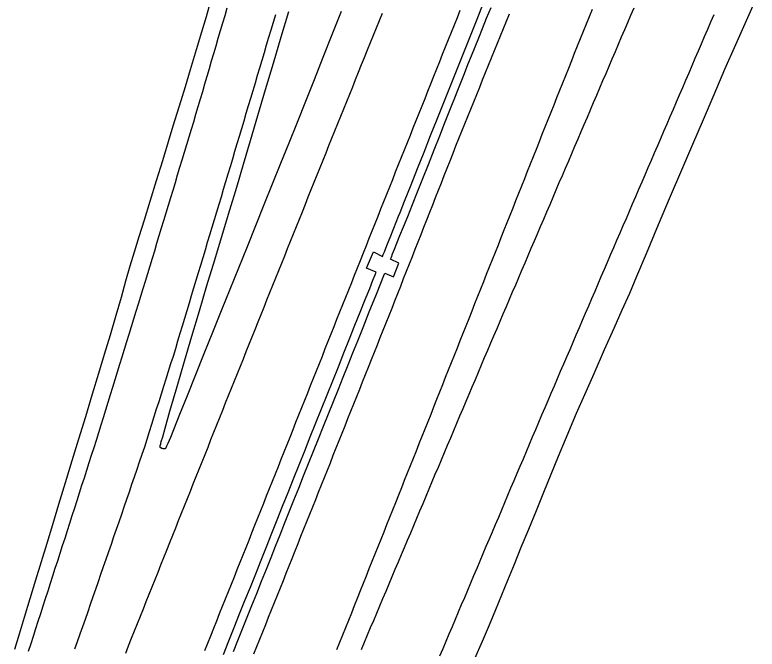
# Model space of a CAD drawing. Extents: x 1948091 to 1975253, y 787267 to 823306.
# Drawn here: x 1968108.9 to 1968343.1, y 795863.4 to 796063.5 of the extents above; entities that cross this region are included whole.
import ezdxf

# ---------------------------------------------------------------- set-up
doc = ezdxf.new("R2010")
doc.units = 0
doc.layers.add('RD_EX_Pavement_Markings', color=7, linetype='Continuous')
doc.layers.add('RD_EX_Road', color=7, linetype='Continuous')

msp = doc.modelspace()

# ---------------------------------------------------------------- linework, layer by layer
at = {"layer": 'RD_EX_Pavement_Markings'}
for points in [[(1968175.8, 796065.65), (1968175.09, 796063.25), (1968174.39, 796060.85), (1968173.68, 796058.46), (1968172.98, 796056.06), (1968172.27, 796053.66), (1968171.57, 796051.26), (1968170.87, 796048.86), (1968170.16, 796046.46), (1968169.46, 796044.06), (1968168.75, 796041.67), (1968168.05, 796039.27), (1968167.34, 796036.87), (1968166.64, 796034.47), (1968165.93, 796032.07), (1968165.21, 796029.68), (1968164.49, 796027.29), (1968163.76, 796024.89), (1968163.04, 796022.5), (1968162.31, 796020.11), (1968161.59, 796017.72), (1968160.86, 796015.32), (1968160.14, 796012.93), (1968159.41, 796010.54), (1968158.69, 796008.15), (1968157.96, 796005.75), (1968157.24, 796003.36), (1968156.51, 796000.97), (1968155.79, 795998.58), (1968155.06, 795996.19), (1968154.34, 795993.79), (1968153.61, 795991.4), (1968152.89, 795989.01), (1968152.16, 795986.62), (1968151.44, 795984.22), (1968150.71, 795981.83), (1968149.97, 795979.44), (1968149.24, 795977.05), (1968148.51, 795974.66), (1968147.77, 795972.27), (1968147.04, 795969.89), (1968146.31, 795967.5), (1968145.57, 795965.11), (1968144.84, 795962.72), (1968144.1, 795960.33), (1968143.37, 795957.94), (1968142.64, 795955.55), (1968141.9, 795953.16), (1968141.17, 795950.77), (1968140.44, 795948.38), (1968139.7, 795945.99), (1968138.97, 795943.6), (1968138.23, 795941.21), (1968137.5, 795938.82), (1968136.77, 795936.43), (1968136.03, 795934.05), (1968135.28, 795931.66), (1968134.52, 795929.28), (1968133.75, 795926.9), (1968132.99, 795924.52), (1968132.23, 795922.14), (1968131.47, 795919.76), (1968130.7, 795917.38), (1968129.94, 795915), (1968129.18, 795912.62), (1968128.42, 795910.24), (1968127.65, 795907.86), (1968126.89, 795905.48), (1968126.13, 795903.1), (1968125.36, 795900.72), (1968124.6, 795898.34), (1968123.83, 795895.96), (1968123.07, 795893.58), (1968122.3, 795891.2), (1968121.53, 795888.83), (1968120.77, 795886.45), (1968120, 795884.07), (1968119.23, 795881.69), (1968118.47, 795879.31), (1968117.7, 795876.93), (1968116.93, 795874.55), (1968116.17, 795872.17), (1968115.4, 795869.79), (1968114.63, 795867.42), (1968113.87, 795865.04), (1968113.1, 795862.66)], [(1968249.34, 796064.91), (1968248.41, 796062.59), (1968247.48, 796060.26), (1968246.56, 796057.94), (1968245.63, 796055.62), (1968244.7, 796053.3), (1968243.77, 796050.98), (1968242.85, 796048.66), (1968241.92, 796046.33), (1968240.99, 796044.01), (1968240.07, 796041.69), (1968239.14, 796039.37), (1968238.21, 796037.05), (1968237.29, 796034.73), (1968236.36, 796032.4), (1968235.43, 796030.08), (1968234.5, 796027.76), (1968233.58, 796025.44), (1968232.65, 796023.12), (1968231.72, 796020.8), (1968230.8, 796018.47), (1968229.87, 796016.15), (1968228.94, 796013.83), (1968228.02, 796011.51), (1968227.09, 796009.19), (1968226.16, 796006.87), (1968225.24, 796004.54), (1968224.31, 796002.22), (1968223.39, 795999.9), (1968222.46, 795997.58), (1968221.54, 795995.25), (1968220.61, 795992.93), (1968219.69, 795990.61), (1968218.76, 795988.29), (1968217.84, 795985.96), (1968216.91, 795983.64), (1968215.99, 795981.32), (1968215.06, 795979), (1968214.13, 795976.68), (1968213.21, 795974.35), (1968212.28, 795972.03), (1968211.36, 795969.71), (1968210.43, 795967.39), (1968209.51, 795965.06), (1968208.58, 795962.74), (1968207.66, 795960.42), (1968206.73, 795958.1), (1968205.81, 795955.77), (1968204.88, 795953.45), (1968203.96, 795951.13), (1968203.03, 795948.81), (1968202.11, 795946.49), (1968201.18, 795944.16), (1968200.26, 795941.84), (1968199.33, 795939.52), (1968198.41, 795937.2), (1968197.48, 795934.87), (1968196.55, 795932.55), (1968195.63, 795930.23), (1968194.7, 795927.91), (1968193.78, 795925.59), (1968192.85, 795923.26), (1968191.93, 795920.94), (1968191, 795918.62), (1968190.08, 795916.3), (1968189.15, 795913.97), (1968188.23, 795911.65), (1968187.3, 795909.33), (1968186.38, 795907.01), (1968185.45, 795904.69), (1968184.53, 795902.37), (1968183.6, 795900.04), (1968182.67, 795897.72), (1968181.74, 795895.4), (1968180.81, 795893.08), (1968179.89, 795890.76), (1968178.96, 795888.44), (1968178.03, 795886.12), (1968177.1, 795883.8), (1968176.17, 795881.48), (1968175.24, 795879.16), (1968174.32, 795876.84), (1968173.39, 795874.52), (1968172.46, 795872.2), (1968171.53, 795869.88), (1968170.6, 795867.55), (1968169.67, 795865.23), (1968168.75, 795862.91)], [(1968210.53, 795863.3), (1968211.46, 795865.62), (1968212.38, 795867.94), (1968213.31, 795870.26), (1968214.24, 795872.58), (1968215.17, 795874.9), (1968216.1, 795877.22), (1968217.03, 795879.54), (1968217.95, 795881.86), (1968218.88, 795884.19), (1968219.81, 795886.51), (1968220.74, 795888.83), (1968221.67, 795891.15), (1968222.59, 795893.47), (1968223.52, 795895.79), (1968224.45, 795898.11), (1968225.38, 795900.43), (1968226.31, 795902.75), (1968227.23, 795905.07), (1968228.16, 795907.4), (1968229.09, 795909.72), (1968230.02, 795912.04), (1968230.95, 795914.36), (1968231.87, 795916.68), (1968232.8, 795919), (1968233.73, 795921.32), (1968234.66, 795923.64), (1968235.59, 795925.96), (1968236.51, 795928.28), (1968237.44, 795930.61), (1968238.37, 795932.93), (1968239.29, 795935.25), (1968240.21, 795937.57), (1968241.14, 795939.9), (1968242.06, 795942.22), (1968242.99, 795944.54), (1968243.91, 795946.86), (1968244.83, 795949.19), (1968245.76, 795951.51), (1968246.68, 795953.83), (1968247.61, 795956.15), (1968248.53, 795958.48), (1968249.45, 795960.8), (1968250.38, 795963.12), (1968251.3, 795965.44), (1968252.23, 795967.77), (1968253.15, 795970.09), (1968254.08, 795972.41), (1968255, 795974.74), (1968255.92, 795977.06), (1968256.85, 795979.38), (1968257.77, 795981.7), (1968258.7, 795984.03), (1968259.62, 795986.35), (1968260.54, 795988.67), (1968261.47, 795990.99), (1968262.39, 795993.32), (1968263.32, 795995.64), (1968264.24, 795997.96), (1968265.16, 796000.29), (1968266.09, 796002.61), (1968267.01, 796004.93), (1968267.94, 796007.25), (1968268.86, 796009.58), (1968269.79, 796011.9), (1968270.71, 796014.22), (1968271.63, 796016.55), (1968272.56, 796018.87), (1968273.48, 796021.19), (1968274.41, 796023.51), (1968275.33, 796025.84), (1968276.25, 796028.16), (1968277.18, 796030.48), (1968278.1, 796032.81), (1968279.03, 796035.13), (1968279.95, 796037.45), (1968280.88, 796039.77), (1968281.8, 796042.1), (1968282.73, 796044.42), (1968283.66, 796046.74), (1968284.6, 796049.06), (1968285.53, 796051.38), (1968286.46, 796053.7), (1968287.39, 796056.01), (1968288.32, 796058.33), (1968289.26, 796060.65), (1968290.19, 796062.97), (1968291.12, 796065.29)], [(1968218.23, 795863.29), (1968219.21, 795865.6), (1968220.18, 795867.9), (1968221.15, 795870.2), (1968222.12, 795872.5), (1968223.1, 795874.81), (1968224.07, 795877.11), (1968225.04, 795879.41), (1968226.01, 795881.72), (1968226.99, 795884.02), (1968227.96, 795886.32), (1968228.93, 795888.62), (1968229.9, 795890.93), (1968230.88, 795893.23), (1968231.85, 795895.53), (1968232.82, 795897.83), (1968233.79, 795900.14), (1968234.76, 795902.44), (1968235.74, 795904.74), (1968236.71, 795907.05), (1968237.68, 795909.35), (1968238.65, 795911.65), (1968239.63, 795913.95), (1968240.6, 795916.26), (1968241.57, 795918.56), (1968242.54, 795920.86), (1968243.52, 795923.17), (1968244.49, 795925.47), (1968245.46, 795927.77), (1968246.43, 795930.07), (1968247.41, 795932.38), (1968248.38, 795934.68), (1968249.35, 795936.98), (1968250.32, 795939.28), (1968251.3, 795941.59), (1968252.27, 795943.89), (1968253.24, 795946.19), (1968254.21, 795948.5), (1968255.19, 795950.8), (1968256.16, 795953.1), (1968257.13, 795955.4), (1968258.11, 795957.71), (1968259.09, 795960), (1968260.07, 795962.3), (1968261.05, 795964.6), (1968262.04, 795966.9), (1968263.02, 795969.2), (1968264, 795971.5), (1968264.98, 795973.8), (1968265.97, 795976.09), (1968266.95, 795978.39), (1968267.93, 795980.69), (1968268.91, 795982.99), (1968269.9, 795985.29), (1968270.88, 795987.59), (1968271.86, 795989.89), (1968272.84, 795992.19), (1968273.83, 795994.48), (1968274.81, 795996.78), (1968275.79, 795999.08), (1968276.77, 796001.38), (1968277.76, 796003.68), (1968278.74, 796005.98), (1968279.72, 796008.28), (1968280.7, 796010.57), (1968281.69, 796012.87), (1968282.67, 796015.17), (1968283.65, 796017.47), (1968284.63, 796019.77), (1968285.62, 796022.07), (1968286.6, 796024.37), (1968287.58, 796026.67), (1968288.56, 796028.97), (1968289.55, 796031.26), (1968290.53, 796033.56), (1968291.51, 796035.86), (1968292.49, 796038.16), (1968293.48, 796040.46), (1968294.46, 796042.76), (1968295.45, 796045.05), (1968296.43, 796047.35), (1968297.42, 796049.65), (1968298.4, 796051.95), (1968299.38, 796054.25), (1968300.37, 796056.54), (1968301.35, 796058.84), (1968302.34, 796061.14), (1968303.32, 796063.44), (1968304.31, 796065.74)], [(1968191.09, 796063.51), (1968190.37, 796061.11), (1968189.66, 796058.72), (1968188.95, 796056.32), (1968188.23, 796053.93), (1968187.52, 796051.53), (1968186.81, 796049.14), (1968186.09, 796046.74), (1968185.38, 796044.34), (1968184.66, 796041.95), (1968183.95, 796039.55), (1968183.24, 796037.16), (1968182.52, 796034.76), (1968181.81, 796032.37), (1968181.09, 796029.97), (1968180.38, 796027.57), (1968179.67, 796025.18), (1968178.95, 796022.78), (1968178.24, 796020.39), (1968177.53, 796017.99), (1968176.81, 796015.6), (1968176.09, 796013.2), (1968175.37, 796010.81), (1968174.65, 796008.41), (1968173.93, 796006.02), (1968173.21, 796003.63), (1968172.49, 796001.23), (1968171.77, 795998.84), (1968171.05, 795996.45), (1968170.33, 795994.05), (1968169.61, 795991.66), (1968168.89, 795989.27), (1968168.17, 795986.87), (1968167.45, 795984.48), (1968166.73, 795982.08), (1968166.01, 795979.69), (1968165.28, 795977.3), (1968164.56, 795974.9), (1968163.84, 795972.51), (1968163.12, 795970.12), (1968162.4, 795967.72), (1968161.68, 795965.33), (1968160.96, 795962.94), (1968160.24, 795960.54), (1968159.52, 795958.15), (1968158.78, 795955.76), (1968158.03, 795953.38), (1968157.27, 795951), (1968156.52, 795948.61), (1968155.77, 795946.23), (1968155.01, 795943.85), (1968154.26, 795941.46), (1968153.51, 795939.08), (1968152.76, 795936.69), (1968152.03, 795934.31), (1968151.29, 795931.92), (1968150.55, 795929.53), (1968149.77, 795927.15), (1968148.96, 795924.79), (1968148.15, 795922.42), (1968147.34, 795920.06), (1968146.53, 795917.7), (1968145.72, 795915.33), (1968144.91, 795912.97), (1968144.1, 795910.6), (1968143.29, 795908.24), (1968142.48, 795905.87), (1968141.67, 795903.51), (1968140.86, 795901.15), (1968140.04, 795898.79), (1968139.22, 795896.42), (1968138.4, 795894.06), (1968137.58, 795891.7), (1968136.77, 795889.34), (1968135.95, 795886.98), (1968135.13, 795884.62), (1968134.31, 795882.25), (1968133.49, 795879.89), (1968132.68, 795877.53), (1968131.86, 795875.17), (1968131.04, 795872.81), (1968130.21, 795870.45), (1968129.38, 795868.09), (1968128.55, 795865.73), (1968127.73, 795863.38)], [(1968224.75, 796063.91), (1968223.81, 796061.59), (1968222.88, 796059.28), (1968221.94, 796056.96), (1968221, 796054.64), (1968220.07, 796052.32), (1968219.13, 796050), (1968218.19, 796047.69), (1968217.26, 796045.37), (1968216.32, 796043.05), (1968215.38, 796040.73), (1968214.45, 796038.42), (1968213.51, 796036.1), (1968212.57, 796033.78), (1968211.64, 796031.46), (1968210.7, 796029.14), (1968209.76, 796026.83), (1968208.83, 796024.51), (1968207.89, 796022.19), (1968206.96, 796019.87), (1968206.02, 796017.55), (1968205.09, 796015.23), (1968204.16, 796012.91), (1968203.23, 796010.59), (1968202.3, 796008.27), (1968201.37, 796005.95), (1968200.44, 796003.63), (1968199.51, 796001.31), (1968198.57, 795998.99), (1968197.64, 795996.67), (1968196.71, 795994.35), (1968195.78, 795992.03), (1968194.85, 795989.71), (1968193.92, 795987.39), (1968192.99, 795985.07), (1968192.06, 795982.75), (1968191.12, 795980.43), (1968190.19, 795978.11), (1968189.26, 795975.79), (1968188.33, 795973.47), (1968187.4, 795971.15), (1968186.47, 795968.83), (1968185.54, 795966.51), (1968184.61, 795964.19), (1968183.67, 795961.87), (1968182.74, 795959.55), (1968181.81, 795957.24), (1968180.88, 795954.92), (1968179.95, 795952.6), (1968179.02, 795950.28), (1968178.09, 795947.96), (1968177.16, 795945.64), (1968176.22, 795943.32), (1968175.29, 795941), (1968174.36, 795938.68), (1968173.43, 795936.36), (1968172.5, 795934.04), (1968171.57, 795931.72), (1968170.65, 795929.39), (1968169.72, 795927.07), (1968168.79, 795924.75), (1968167.86, 795922.43), (1968166.94, 795920.11), (1968166.01, 795917.79), (1968165.08, 795915.47), (1968164.15, 795913.15), (1968163.23, 795910.83), (1968162.3, 795908.5), (1968161.37, 795906.18), (1968160.45, 795903.86), (1968159.52, 795901.54), (1968158.59, 795899.22), (1968157.66, 795896.9), (1968156.74, 795894.58), (1968155.81, 795892.26), (1968154.88, 795889.94), (1968153.96, 795887.62), (1968153.03, 795885.29), (1968152.1, 795882.97), (1968151.17, 795880.65), (1968150.25, 795878.33), (1968149.32, 795876.01), (1968148.39, 795873.69), (1968147.46, 795871.37), (1968146.54, 795869.05), (1968145.61, 795866.73), (1968144.68, 795864.4), (1968143.75, 795862.08)], [(1968264.82, 796063.77), (1968263.89, 796061.45), (1968262.95, 796059.13), (1968262.02, 796056.81), (1968261.08, 796054.49), (1968260.15, 796052.18), (1968259.21, 796049.86), (1968258.27, 796047.54), (1968257.34, 796045.22), (1968256.4, 796042.9), (1968255.47, 796040.58), (1968254.53, 796038.27), (1968253.6, 796035.95), (1968252.66, 796033.63), (1968251.73, 796031.31), (1968250.79, 796028.99), (1968249.86, 796026.68), (1968248.92, 796024.36), (1968247.98, 796022.04), (1968247.05, 796019.72), (1968246.14, 796017.39), (1968245.22, 796015.07), (1968244.3, 796012.74), (1968243.38, 796010.42), (1968242.47, 796008.09), (1968241.55, 796005.77), (1968240.63, 796003.44), (1968239.71, 796001.12), (1968238.8, 795998.79), (1968237.88, 795996.46), (1968236.96, 795994.14), (1968236.04, 795991.81), (1968235.13, 795989.49), (1968234.21, 795987.16), (1968233.29, 795984.84), (1968232.37, 795982.51), (1968231.46, 795980.19), (1968230.54, 795977.86), (1968229.62, 795975.54), (1968228.7, 795973.21), (1968227.79, 795970.89), (1968226.87, 795968.56), (1968225.95, 795966.24), (1968225.02, 795963.91), (1968224.1, 795961.59), (1968223.17, 795959.27), (1968222.24, 795956.95), (1968221.32, 795954.63), (1968220.39, 795952.31), (1968219.46, 795949.99), (1968218.53, 795947.66), (1968217.61, 795945.34), (1968216.68, 795943.02), (1968215.75, 795940.7), (1968214.83, 795938.38), (1968213.9, 795936.06), (1968212.97, 795933.74), (1968212.04, 795931.41), (1968211.12, 795929.09), (1968210.19, 795926.77), (1968209.26, 795924.45), (1968208.34, 795922.13), (1968207.41, 795919.81), (1968206.48, 795917.49), (1968205.55, 795915.17), (1968204.63, 795912.84), (1968203.7, 795910.52), (1968202.77, 795908.2), (1968201.85, 795905.88), (1968200.92, 795903.56), (1968199.99, 795901.24), (1968199.06, 795898.92), (1968198.14, 795896.59), (1968197.21, 795894.27), (1968196.28, 795891.95), (1968195.35, 795889.63), (1968194.42, 795887.31), (1968193.5, 795884.99), (1968192.57, 795882.67), (1968191.64, 795880.35), (1968190.71, 795878.03), (1968189.78, 795875.71), (1968188.86, 795873.38), (1968187.93, 795871.06), (1968187, 795868.74), (1968186.07, 795866.42), (1968185.14, 795864.1), (1968184.21, 795861.78)], [(1968243.04, 795861.33), (1968244.02, 795863.63), (1968244.99, 795865.94), (1968245.96, 795868.24), (1968246.94, 795870.54), (1968247.91, 795872.84), (1968248.89, 795875.14), (1968249.86, 795877.45), (1968250.84, 795879.75), (1968251.81, 795882.05), (1968252.79, 795884.35), (1968253.76, 795886.65), (1968254.73, 795888.95), (1968255.71, 795891.26), (1968256.68, 795893.56), (1968257.66, 795895.86), (1968258.63, 795898.16), (1968259.61, 795900.46), (1968260.58, 795902.77), (1968261.56, 795905.07), (1968262.53, 795907.37), (1968263.5, 795909.67), (1968264.48, 795911.97), (1968265.45, 795914.28), (1968266.43, 795916.58), (1968267.4, 795918.88), (1968268.38, 795921.18), (1968269.35, 795923.48), (1968270.33, 795925.78), (1968271.3, 795928.09), (1968272.28, 795930.39), (1968273.25, 795932.69), (1968274.22, 795934.99), (1968275.2, 795937.29), (1968276.19, 795939.59), (1968277.17, 795941.89), (1968278.16, 795944.18), (1968279.15, 795946.48), (1968280.13, 795948.78), (1968281.12, 795951.08), (1968282.1, 795953.37), (1968283.09, 795955.67), (1968284.08, 795957.97), (1968285.06, 795960.26), (1968286.05, 795962.56), (1968287.04, 795964.86), (1968288.02, 795967.15), (1968289.01, 795969.45), (1968289.99, 795971.75), (1968290.98, 795974.05), (1968291.97, 795976.34), (1968292.95, 795978.64), (1968293.94, 795980.94), (1968294.92, 795983.24), (1968295.91, 795985.53), (1968296.9, 795987.83), (1968297.89, 795990.12), (1968298.88, 795992.42), (1968299.87, 795994.71), (1968300.86, 795997.01), (1968301.85, 795999.3), (1968302.84, 796001.6), (1968303.83, 796003.9), (1968304.82, 796006.19), (1968305.81, 796008.49), (1968306.8, 796010.78), (1968307.79, 796013.08), (1968308.78, 796015.37), (1968309.77, 796017.67), (1968310.76, 796019.96), (1968311.75, 796022.26), (1968312.74, 796024.55), (1968313.73, 796026.85), (1968314.72, 796029.15), (1968315.71, 796031.44), (1968316.69, 796033.74), (1968317.68, 796036.04), (1968318.67, 796038.33), (1968319.65, 796040.63), (1968320.64, 796042.93), (1968321.63, 796045.23), (1968322.61, 796047.52), (1968323.6, 796049.82), (1968324.59, 796052.12), (1968325.57, 796054.41), (1968326.56, 796056.71), (1968327.55, 796059.01), (1968328.54, 796061.3), (1968329.52, 796063.6)]]:
    msp.add_lwpolyline(points, dxfattribs=at)
at = {"layer": 'RD_EX_Road'}
for points in [[(1968254.08, 795860.45), (1968256.42, 795865.9), (1968258.62, 795871.08), (1968260.66, 795875.97), (1968262.57, 795880.57), (1968264.47, 795885.22), (1968266.52, 795890.21), (1968268.71, 795895.56), (1968271.05, 795901.26), (1968273.45, 795907.11), (1968275.82, 795912.89), (1968278.16, 795918.6), (1968280.49, 795924.25), (1968282.66, 795929.5), (1968286.16, 795937.83), (1968288.75, 795943.78), (1968291.67, 795950.42), (1968295.01, 795957.98), (1968298.02, 795964.72), (1968300.58, 795970.46), (1968302.91, 795975.76), (1968305.18, 795981.04), (1968308.23, 795988.25), (1968312.05, 795997.38), (1968315.81, 796006.28), (1968319.37, 796014.63), (1968322.8, 796022.68), (1968326.15, 796030.51), (1968329.53, 796038.41), (1968332.96, 796046.38), (1968336.38, 796054.16), (1968339.78, 796061.74), (1968343.14, 796069.4)], [(1968108.87, 795863.4), (1968110.34, 795868.24), (1968111.96, 795873.55), (1968113.74, 795879.37), (1968115.53, 795885.23), (1968117.3, 795891.04), (1968119.06, 795896.85), (1968120.83, 795902.71), (1968122.77, 795909.1), (1968124.87, 795915.98), (1968126.98, 795922.89), (1968129.09, 795929.78), (1968131.22, 795936.81), (1968133.35, 795943.92), (1968135.34, 795950.47), (1968137.19, 795956.47), (1968139.03, 795962.55), (1968140.85, 795968.72), (1968142.49, 795974.43), (1968143.94, 795979.58), (1968145.31, 795984.34), (1968146.66, 795988.8), (1968148.12, 795993.57), (1968149.74, 795998.8), (1968151.57, 796004.71), (1968153.58, 796011.22), (1968155.53, 796017.59), (1968157.35, 796023.58), (1968158.85, 796028.51), (1968160.07, 796032.45), (1968161.31, 796036.49), (1968162.68, 796040.91), (1968164.32, 796046.31), (1968166.19, 796052.53), (1968167.88, 796058.11), (1968169.34, 796062.97), (1968170.76, 796067.97)], [(1968174.71, 795861.76), (1968176.42, 795866.04), (1968178.12, 795870.29), (1968179.81, 795874.52), (1968181.5, 795878.75), (1968183.19, 795882.99), (1968184.88, 795887.22), (1968186.58, 795891.47), (1968188.27, 795895.71), (1968189.97, 795899.95), (1968191.67, 795904.2), (1968193.38, 795908.47), (1968195.1, 795912.78), (1968196.83, 795917.13), (1968198.59, 795921.53), (1968200.35, 795925.94), (1968202.11, 795930.37), (1968203.88, 795934.79), (1968205.65, 795939.22), (1968207.42, 795943.65), (1968209.19, 795948.08), (1968210.96, 795952.51), (1968212.73, 795956.94), (1968214.48, 795961.31), (1968216.18, 795965.57), (1968217.84, 795969.7), (1968219.45, 795973.72), (1968220.85, 795977.22), (1968221.89, 795979.82), (1968222.57, 795981.51), (1968222.89, 795982.3), (1968219.81, 795983.56), (1968222.1, 795988.76), (1968224.9, 795987.31), (1968225.14, 795987.92), (1968225.49, 795988.79), (1968225.94, 795989.92), (1968226.5, 795991.31), (1968227.29, 795993.28), (1968228.44, 795996.17), (1968229.96, 795999.98), (1968230.45, 796001.2), (1968231.84, 796004.69), (1968233.91, 796009.87), (1968235.97, 796015.04), (1968238.03, 796020.22), (1968240.08, 796025.4), (1968242.14, 796030.6), (1968244.22, 796035.82), (1968246.32, 796041.09), (1968248.43, 796046.38), (1968250.55, 796051.67), (1968252.65, 796056.93), (1968254.73, 796062.14), (1968256.8, 796067.32)], [(1968211.87, 796064.58), (1968208.95, 796057.22), (1968206.1, 796050.05), (1968203.32, 796043.06), (1968200.6, 796036.22), (1968197.93, 796029.56), (1968195.32, 796023.06), (1968192.73, 796016.62), (1968190.11, 796010.12), (1968187.48, 796003.57), (1968184.82, 795996.97), (1968182.14, 795990.32), (1968179.44, 795983.62), (1968176.73, 795976.89), (1968174, 795970.11), (1968171.26, 795963.34), (1968168.56, 795956.61), (1968165.87, 795949.93), (1968163.21, 795943.29), (1968160.85, 795937.43), (1968157.95, 795930.22), (1968157.16, 795928.31), (1968156.77, 795927.44), (1968156.49, 795926.88), (1968156.36, 795926.71), (1968156.24, 795926.61), (1968156.13, 795926.58), (1968155.9, 795926.6), (1968155.65, 795926.64), (1968155.51, 795926.67), (1968155.22, 795926.76), (1968154.92, 795926.89), (1968154.81, 795926.95), (1968154.74, 795927.01), (1968154.69, 795927.06), (1968154.68, 795927.13), (1968154.68, 795927.22), (1968154.69, 795927.34), (1968154.77, 795927.67), (1968154.89, 795928.15), (1968155.09, 795928.88), (1968155.52, 795930.43), (1968156.28, 795933.16), (1968157.83, 795938.49), (1968160.12, 795946.28), (1968162.46, 795954.3), (1968164.76, 795962.19), (1968167.1, 795970.12), (1968169.48, 795978.12), (1968171.94, 795986.21), (1968174.42, 795994.33), (1968176.74, 796001.97), (1968178.88, 796009.14), (1968181.01, 796016.4), (1968183.2, 796023.86), (1968185.51, 796031.73), (1968187.97, 796039.98), (1968190.45, 796048.27), (1968192.95, 796056.53), (1968195.36, 796064.56)], [(1968177.86, 795862.62), (1968179.28, 795866.17), (1968180.73, 795869.8), (1968182.21, 795873.5), (1968183.7, 795877.23), (1968185.2, 795881), (1968186.73, 795884.81), (1968188.24, 795888.61), (1968189.72, 795892.32), (1968191.17, 795895.95), (1968192.59, 795899.5), (1968194.01, 795903.05), (1968195.47, 795906.68), (1968196.95, 795910.39), (1968198.46, 795914.19), (1968200, 795918.04), (1968201.56, 795921.93), (1968203.13, 795925.85), (1968204.71, 795929.81), (1968206.3, 795933.77), (1968207.87, 795937.69), (1968209.42, 795941.57), (1968210.96, 795945.42), (1968212.49, 795949.24), (1968214.03, 795953.07), (1968215.56, 795956.89), (1968217.09, 795960.7), (1968218.77, 795964.88), (1968220.73, 795969.78), (1968222.98, 795975.41), (1968225.52, 795981.76), (1968225.61, 795981.99), (1968228.37, 795980.89), (1968230.06, 795985.22), (1968227.45, 795986.48), (1968227.69, 795987.07), (1968228.1, 795988.1), (1968228.69, 795989.57), (1968229.45, 795991.49), (1968230.39, 795993.86), (1968231.52, 795996.67), (1968232.84, 795999.93), (1968234.33, 796003.63), (1968235.96, 796007.66), (1968237.66, 796011.89), (1968239.42, 796016.32), (1968241.25, 796020.95), (1968243, 796025.37), (1968244.5, 796029.19), (1968245.77, 796032.4), (1968246.79, 796034.99), (1968247.71, 796037.34), (1968248.69, 796039.8), (1968249.71, 796042.37), (1968250.77, 796045.05), (1968251.87, 796047.81), (1968252.99, 796050.59), (1968254.12, 796053.41), (1968255.27, 796056.26), (1968256.47, 796059.23), (1968257.76, 796062.44), (1968259.15, 796065.87)]]:
    msp.add_lwpolyline(points, dxfattribs=at)

doc.saveas('drawing.dxf')
